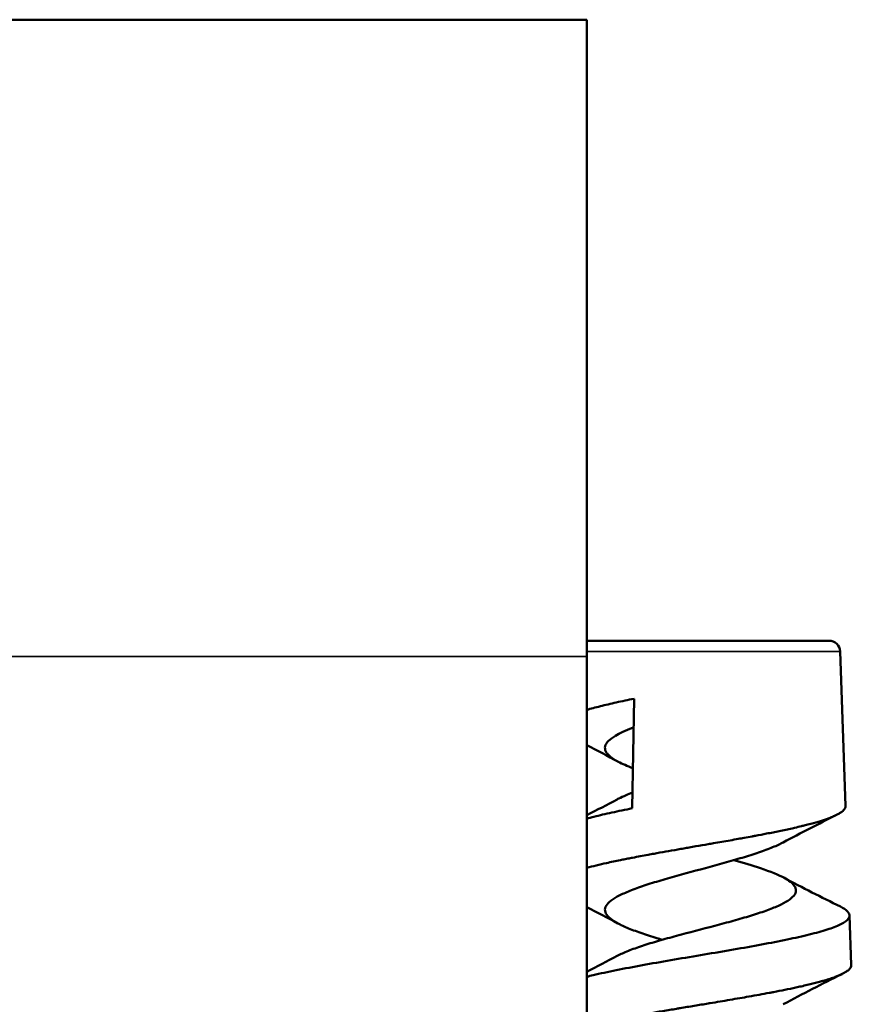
# Model space of a CAD drawing. Header units: millimetres. Extents: x 38 to 2514, y 38 to 1622.
# Tile 268 of 310: x 1569 to 1606, y 956 to 999. Entities that reach past the tile are written whole.
import ezdxf

# ---------------------------------------------------------------- set-up
doc = ezdxf.new("R2010")
doc.units = ezdxf.units.MM
doc.header["$LTSCALE"] = 7.692308
doc.layers.add('Visible (ISO)', color=7, linetype='Continuous', lineweight=50)
doc.layers.add('Visible Narrow (ISO)', color=7, linetype='Continuous', lineweight=35)

msp = doc.modelspace()

# ---------------------------------------------------------------- linework, layer by layer
at = {"layer": 'Visible (ISO)'}
for p, q in [((1594.427, 999.1927), (1554.427, 999.1927)), ((1594.427, 999.1927), (1594.427, 971.1927)), ((1605.0792, 971.8927), (1594.427, 971.8927)), ((1605.5689, 971.4202), (1605.8111, 964.6375)), ((1594.427, 971.1927), (1594.427, 799.3272)), ((1596.5101, 969.3435), (1596.4293, 964.5233)), ((1598.8511, 962.7878), (1598.8508, 962.7879)), ((1605.9833, 959.8175), (1606.0611, 957.6376))]:
    msp.add_line(p, q, dxfattribs=at)
msp.add_arc((1605.0792, 971.4027), 0.49, 2.04541, 90, dxfattribs=at)
for points, knots in [([(1596.5101, 969.3435), (1596.2371, 969.2883), (1595.9752, 969.233), (1595.4775, 969.1226), (1595.2425, 969.0677), (1595.0233, 969.0126)], [0.00000068, 0.00000068, 0.00000068, 0.00000068, 0.09389111, 0.09389111, 0.18779478, 0.18779478, 0.18779478, 0.18779478]), ([(1596.4889, 968.079), (1596.4695, 968.0717), (1596.4503, 968.0644), (1596.1321, 967.9421), (1595.881, 967.8274), (1595.5582, 967.636), (1595.4553, 967.5601), (1595.3043, 967.4078), (1595.2565, 967.3317), (1595.2176, 967.1794), (1595.2265, 967.1036), (1595.2824, 966.9894), (1595.3081, 966.9513), (1595.4059, 966.8372), (1595.4983, 966.7613), (1595.6761, 966.6474), (1595.7419, 966.6095), (1595.9937, 966.4765), (1596.2105, 966.3818), (1596.4589, 966.2871)], [0.1246183, 0.1246183, 0.1246183, 0.1246183, 0.13305503, 0.13305503, 0.26568201, 0.26568201, 0.35354936, 0.35354936, 0.44124406, 0.44124406, 0.52893979, 0.52893979, 0.57289611, 0.57289611, 0.66034474, 0.66034474, 0.70419999, 0.70419999, 0.81377194, 0.81377194, 0.81377194, 0.81377194]), ([(1595.761, 964.9166), (1595.7832, 964.9285), (1595.8062, 964.9404), (1595.9272, 965.0015), (1596.0355, 965.0506), (1596.2439, 965.1374), (1596.3398, 965.1749), (1596.4408, 965.2124)], [5.62109031, 5.62109031, 5.62109031, 5.62109031, 5.63526397, 5.63526397, 5.69378745, 5.69378745, 5.73840781, 5.73840781, 5.73840781, 5.73840781]), ([(1596.4293, 964.5233), (1596.1151, 964.4615), (1595.8151, 964.4), (1595.2498, 964.2764), (1594.9854, 964.2145), (1594.6324, 964.1249), (1594.5274, 964.0971), (1594.427, 964.0694)], [-9.13281928, -9.13281928, -9.13281928, -9.13281928, -9.02474674, -9.02474674, -8.91664752, -8.91664752, -8.86796645, -8.86796645, -8.86796645, -8.86796645]), ([(1605.8111, 964.6376), (1605.8118, 964.6174), (1605.8093, 964.5972), (1605.8037, 964.5769), (1605.7974, 964.5543), (1605.7872, 964.5315), (1605.7729, 964.5087), (1605.7586, 964.486), (1605.7403, 964.4632), (1605.7181, 964.4403), (1605.6958, 964.4175), (1605.6696, 964.3946), (1605.6395, 964.3718), (1605.627, 964.3623), (1605.6139, 964.3529), (1605.6001, 964.3434), (1605.5629, 964.3179), (1605.5209, 964.2925), (1605.4742, 964.2671), (1605.4293, 964.2427), (1605.38, 964.2183), (1605.3264, 964.194), (1605.2653, 964.1661), (1605.1986, 964.1383), (1605.1265, 964.1105), (1605.0253, 964.0714), (1604.9133, 964.0323), (1604.7912, 963.9931), (1604.6711, 963.9545), (1604.5412, 963.9159), (1604.4018, 963.8771), (1604.3187, 963.854), (1604.2321, 963.8308), (1604.1425, 963.8077), (1604.1046, 963.7979), (1604.0661, 963.7881), (1604.0271, 963.7783), (1603.9739, 963.765), (1603.9197, 963.7516), (1603.8646, 963.7383), (1603.769, 963.7152), (1603.6706, 963.6922), (1603.5696, 963.6691), (1603.5312, 963.6604), (1603.4925, 963.6517), (1603.4535, 963.6429), (1603.2735, 963.6027), (1603.0861, 963.5626), (1602.8924, 963.5225), (1602.7123, 963.4852), (1602.5266, 963.448), (1602.3361, 963.4108), (1602.1758, 963.3795), (1602.0121, 963.3482), (1601.8453, 963.3169), (1601.7965, 963.3078), (1601.7475, 963.2986), (1601.6983, 963.2895), (1601.5815, 963.2678), (1601.4632, 963.2462), (1601.3436, 963.2244), (1601.2604, 963.2093), (1601.1765, 963.1942), (1601.092, 963.1791), (1600.9727, 963.1577), (1600.8522, 963.1363), (1600.7308, 963.1148), (1600.6094, 963.0934), (1600.4872, 963.0719), (1600.3644, 963.0504), (1600.2416, 963.0289), (1600.1183, 963.0075), (1599.9948, 962.986), (1599.9172, 962.9725), (1599.8395, 962.959), (1599.7618, 962.9455), (1599.5837, 962.9147), (1599.4058, 962.8839), (1599.2283, 962.8532), (1599.1271, 962.8356), (1599.0261, 962.8182), (1598.9253, 962.8007), (1598.8465, 962.787), (1598.7678, 962.7734), (1598.6893, 962.7598), (1598.6011, 962.7445), (1598.5132, 962.7292), (1598.4254, 962.7139), (1598.248, 962.683), (1598.0716, 962.652), (1597.8966, 962.621), (1597.7258, 962.5908), (1597.5563, 962.5604), (1597.3883, 962.53), (1597.3003, 962.514), (1597.2128, 962.498), (1597.1257, 962.4819), (1597.0096, 962.4605), (1596.8943, 962.4391), (1596.7803, 962.4175), (1596.6664, 962.396), (1596.5537, 962.3745), (1596.4426, 962.353), (1596.3719, 962.3393), (1596.3019, 962.3256), (1596.2325, 962.3119), (1596.1929, 962.3041), (1596.1536, 962.2962), (1596.1144, 962.2884), (1596.0444, 962.2744), (1595.9752, 962.2605), (1595.9068, 962.2465), (1595.6954, 962.2034), (1595.4926, 962.1604), (1595.2992, 962.1174), (1595.1419, 962.0825), (1594.9909, 962.0476), (1594.8465, 962.0127)], [0.24920155, 0.24920155, 0.24920155, 0.24920155, 0.26666667, 0.26666667, 0.26666667, 0.28620702, 0.28620702, 0.28620702, 0.30573155, 0.30573155, 0.30573155, 0.32525141, 0.32525141, 0.32525141, 0.33333333, 0.33333333, 0.33333333, 0.35511604, 0.35511604, 0.35511604, 0.37607561, 0.37607561, 0.37607561, 0.4, 0.4, 0.4, 0.43361176, 0.43361176, 0.43361176, 0.46666667, 0.46666667, 0.46666667, 0.48639166, 0.48639166, 0.48639166, 0.49473475, 0.49473475, 0.49473475, 0.50611101, 0.50611101, 0.50611101, 0.52583938, 0.52583938, 0.52583938, 0.53333333, 0.53333333, 0.53333333, 0.56787689, 0.56787689, 0.56787689, 0.6, 0.6, 0.6, 0.62702545, 0.62702545, 0.62702545, 0.63492281, 0.63492281, 0.63492281, 0.6536412, 0.6536412, 0.6536412, 0.66666667, 0.66666667, 0.66666667, 0.6850437, 0.6850437, 0.6850437, 0.70340941, 0.70340941, 0.70340941, 0.72178271, 0.72178271, 0.72178271, 0.73333333, 0.73333333, 0.73333333, 0.75982625, 0.75982625, 0.75982625, 0.77493507, 0.77493507, 0.77493507, 0.78674108, 0.78674108, 0.78674108, 0.8, 0.8, 0.8, 0.82680957, 0.82680957, 0.82680957, 0.85296329, 0.85296329, 0.85296329, 0.86666667, 0.86666667, 0.86666667, 0.88493942, 0.88493942, 0.88493942, 0.90319474, 0.90319474, 0.90319474, 0.9148114, 0.9148114, 0.9148114, 0.92144807, 0.92144807, 0.92144807, 0.93333333, 0.93333333, 0.93333333, 0.97009757, 0.97009757, 0.97009757, 1, 1, 1, 1]), ([(1603.0634, 963.0256), (1603.0006, 962.9918), (1602.933, 962.958), (1602.6987, 962.8482), (1602.5139, 962.7723), (1602.1031, 962.6201), (1601.8778, 962.544), (1601.3976, 962.3917), (1601.1441, 962.3158), (1600.7478, 962.2019), (1600.613, 962.164), (1599.9296, 961.9739), (1599.3599, 961.8227), (1598.5211, 961.5942), (1598.2457, 961.518), (1597.7154, 961.3656), (1597.4617, 961.2897), (1596.981, 961.1375), (1596.7556, 961.0615), (1596.3444, 960.9092), (1596.1594, 960.8333), (1595.8339, 960.6812), (1595.6946, 960.6054), (1595.4678, 960.4533), (1595.3809, 960.3774), (1595.2617, 960.2248), (1595.2301, 960.1487), (1595.2258, 960.0343), (1595.2315, 959.9963), (1595.2698, 959.8821), (1595.3236, 959.806), (1595.4861, 959.6539), (1595.5944, 959.5781), (1595.8615, 959.426), (1596.0197, 959.35), (1596.3811, 959.1977), (1596.5836, 959.1218), (1597.0246, 958.9696), (1597.2618, 958.8937), (1597.5912, 958.7938), (1597.6711, 958.77), (1597.7521, 958.7461)], [2.0692986, 2.0692986, 2.0692986, 2.0692986, 2.1083163, 2.1083163, 2.195761, 2.195761, 2.2837892, 2.2837892, 2.3712178, 2.3712178, 2.4150444, 2.4150444, 2.5905052, 2.5905052, 2.6785954, 2.6785954, 2.7660383, 2.7660383, 2.8540414, 2.8540414, 2.9414562, 2.9414562, 3.0292517, 3.0292517, 3.116774, 3.116774, 3.2049062, 3.2049062, 3.2486956, 3.2486956, 3.3363809, 3.3363809, 3.4240843, 3.4240843, 3.5116539, 3.5116539, 3.5995398, 3.5995398, 3.6870581, 3.6870581, 3.7145451, 3.7145451, 3.7145451, 3.7145451]), ([(1595.7625, 958.0339), (1595.834, 958.0721), (1595.9121, 958.1103), (1596.1588, 958.2219), (1596.3436, 958.2948), (1596.754, 958.4417), (1596.9786, 958.5153), (1597.458, 958.6625), (1597.7114, 958.7355), (1598.2405, 958.8824), (1598.5148, 958.956), (1599.3519, 959.1772), (1599.921, 959.3224), (1600.604, 959.5065), (1600.7386, 959.5433), (1601.1348, 959.6534), (1601.3884, 959.7264), (1601.8685, 959.8733), (1602.0935, 959.9469), (1602.5047, 960.0941), (1602.69, 960.1671), (1603.0162, 960.314), (1603.156, 960.3876), (1603.4976, 960.6087), (1603.6189, 960.754), (1603.6286, 960.9381), (1603.6234, 960.9749), (1603.5868, 961.085), (1603.5343, 961.158), (1603.3744, 961.3049), (1603.2672, 961.3785), (1602.8693, 961.5997), (1602.5066, 961.7449), (1601.7159, 962.0105), (1601.3207, 962.1274), (1600.898, 962.2451)], [2.8898327, 2.8898327, 2.8898327, 2.8898327, 2.935233, 2.935233, 3.0223771, 3.0223771, 3.1099269, 3.1099269, 3.1971001, 3.1971001, 3.2847086, 3.2847086, 3.4596143, 3.4596143, 3.5032702, 3.5032702, 3.5904299, 3.5904299, 3.6780018, 3.6780018, 3.7651774, 3.7651774, 3.852794, 3.852794, 4.0276945, 4.0276945, 4.0713588, 4.0713588, 4.1585288, 4.1585288, 4.2461193, 4.2461193, 4.421045, 4.421045, 4.5614099, 4.5614099, 4.5614099, 4.5614099]), ([(1605.5845, 960.2015), (1605.6162, 960.1858), (1605.6461, 960.1701), (1605.8047, 960.0813), (1605.8946, 960.0086), (1605.9666, 959.8988), (1605.98, 959.862), (1605.9941, 959.6777), (1605.8333, 959.5326), (1605.3488, 959.3118), (1605.1481, 959.2385), (1604.674, 959.092), (1604.4019, 959.0192), (1603.7948, 958.8726), (1603.4612, 958.7992), (1602.7439, 958.6527), (1602.3621, 958.5799), (1601.5626, 958.4336), (1601.1469, 958.3603), (1600.5084, 958.2503), (1600.2932, 958.2137), (1599.6437, 958.1038), (1599.2071, 958.0309), (1598.3394, 957.8842), (1597.9104, 957.8108), (1597.0751, 957.6644), (1596.6708, 957.5916), (1595.8998, 957.4453), (1595.5351, 957.372), (1595.0272, 957.2621), (1594.8646, 957.2254), (1594.6122, 957.1659), (1594.518, 957.143), (1594.427, 957.1201)], [-6.5822255, -6.5822255, -6.5822255, -6.5822255, -6.5541024, -6.5541024, -6.4231547, -6.4231547, -6.3574438, -6.3574438, -6.0933486, -6.0933486, -5.9614481, -5.9614481, -5.8296125, -5.8296125, -5.6975474, -5.6975474, -5.565428, -5.565428, -5.4331685, -5.4331685, -5.3668976, -5.3668976, -5.2342705, -5.2342705, -5.1015128, -5.1015128, -4.9687941, -4.9687941, -4.8358686, -4.8358686, -4.7692591, -4.7692591, -4.7275006, -4.7275006, -4.7275006, -4.7275006]), ([(1606.061, 957.6377), (1606.0617, 957.6182), (1606.0594, 957.5986), (1606.0539, 957.579), (1606.0476, 957.5561), (1606.037, 957.5331), (1606.0223, 957.5101), (1606.0075, 957.4872), (1605.9885, 957.4642), (1605.9653, 957.4412), (1605.9595, 957.4354), (1605.9533, 957.4296), (1605.947, 957.4237), (1605.9281, 957.4066), (1605.9068, 957.3895), (1605.8834, 957.3724), (1605.8708, 957.3632), (1605.8576, 957.3541), (1605.8438, 957.345), (1605.7848, 957.3061), (1605.7142, 957.2673), (1605.6325, 957.2286), (1605.5507, 957.1899), (1605.4578, 957.1512), (1605.3543, 957.1125), (1605.2846, 957.0865), (1605.21, 957.0604), (1605.1307, 957.0344), (1605.0521, 957.0085), (1604.9688, 956.9827), (1604.8808, 956.9568), (1604.8561, 956.9495), (1604.831, 956.9422), (1604.8056, 956.9349), (1604.7415, 956.9166), (1604.6751, 956.8982), (1604.6063, 956.8798), (1604.531, 956.8597), (1604.4528, 956.8395), (1604.372, 956.8192), (1604.2913, 956.799), (1604.208, 956.7787), (1604.1222, 956.7584), (1604.0365, 956.7381), (1603.9483, 956.7178), (1603.8581, 956.6976), (1603.7791, 956.6798), (1603.6984, 956.662), (1603.6164, 956.6443), (1603.4618, 956.611), (1603.3023, 956.5777), (1603.1381, 956.5446), (1602.9753, 956.5117), (1602.8079, 956.4788), (1602.6365, 956.4461), (1602.6282, 956.4445), (1602.6198, 956.4429), (1602.6114, 956.4413), (1602.5577, 956.4311), (1602.5036, 956.4209), (1602.4491, 956.4107), (1602.1624, 956.3569), (1601.8652, 956.3033), (1601.5599, 956.2495), (1601.4254, 956.2259), (1601.2893, 956.2021), (1601.1518, 956.1784), (1601.01, 956.1539), (1600.8667, 956.1293), (1600.7223, 956.1048), (1600.5779, 956.0802), (1600.4325, 956.0556), (1600.2864, 956.031), (1600.1404, 956.0064), (1599.9936, 955.9819), (1599.8467, 955.9573), (1599.8216, 955.9531), (1599.7964, 955.949), (1599.7713, 955.9448), (1599.5654, 955.9105), (1599.3593, 955.8763), (1599.1536, 955.8421), (1598.9465, 955.8077), (1598.7399, 955.7733), (1598.5346, 955.7389), (1598.4822, 955.7301), (1598.4298, 955.7213), (1598.3775, 955.7125), (1598.1753, 955.6785), (1597.9745, 955.6445), (1597.7758, 955.6105), (1597.5813, 955.5772), (1597.3888, 955.5438), (1597.1987, 955.5103), (1597.1412, 955.5002), (1597.084, 955.4901), (1597.027, 955.48), (1597.0054, 955.4762), (1596.9837, 955.4723), (1596.9622, 955.4685), (1596.8539, 955.4492), (1596.7465, 955.4299), (1596.6402, 955.4106), (1596.5129, 955.3875), (1596.3871, 955.3643), (1596.2633, 955.3411), (1596.1396, 955.318), (1596.0178, 955.2948), (1595.8984, 955.2716), (1595.8546, 955.2631), (1595.8111, 955.2546), (1595.7679, 955.2461), (1595.5698, 955.2071), (1595.3787, 955.1682), (1595.1954, 955.1293), (1595.0121, 955.0903), (1594.8366, 955.0514), (1594.6697, 955.0125)], [0.24988323, 0.24988323, 0.24988323, 0.24988323, 0.26666667, 0.26666667, 0.26666667, 0.28628731, 0.28628731, 0.28628731, 0.30589775, 0.30589775, 0.30589775, 0.3108598, 0.3108598, 0.3108598, 0.32551015, 0.32551015, 0.32551015, 0.33333333, 0.33333333, 0.33333333, 0.36666667, 0.36666667, 0.36666667, 0.4, 0.4, 0.4, 0.4224482, 0.4224482, 0.4224482, 0.44469236, 0.44469236, 0.44469236, 0.45094189, 0.45094189, 0.45094189, 0.46666667, 0.46666667, 0.46666667, 0.48388019, 0.48388019, 0.48388019, 0.50107628, 0.50107628, 0.50107628, 0.51827575, 0.51827575, 0.51827575, 0.53333333, 0.53333333, 0.53333333, 0.56169038, 0.56169038, 0.56169038, 0.58982882, 0.58982882, 0.58982882, 0.59120469, 0.59120469, 0.59120469, 0.6, 0.6, 0.6, 0.64628207, 0.64628207, 0.64628207, 0.66666667, 0.66666667, 0.66666667, 0.68769532, 0.68769532, 0.68769532, 0.70871616, 0.70871616, 0.70871616, 0.72973804, 0.72973804, 0.72973804, 0.73333333, 0.73333333, 0.73333333, 0.76277084, 0.76277084, 0.76277084, 0.7924219, 0.7924219, 0.7924219, 0.8, 0.8, 0.8, 0.82931813, 0.82931813, 0.82931813, 0.85800137, 0.85800137, 0.85800137, 0.86666667, 0.86666667, 0.86666667, 0.8699595, 0.8699595, 0.8699595, 0.8864767, 0.8864767, 0.8864767, 0.90627436, 0.90627436, 0.90627436, 0.9260698, 0.9260698, 0.9260698, 0.93333333, 0.93333333, 0.93333333, 0.96666667, 0.96666667, 0.96666667, 1, 1, 1, 1])]:
    msp.add_open_spline(points, degree=3, knots=knots, dxfattribs=at)
for points in [[(1595.0233, 969.0126), (1594.8084, 968.9587), (1594.6091, 968.9047), (1594.427, 968.8507)], [(1595.7901, 966.5841), (1595.3397, 966.8267), (1594.8844, 967.0632), (1594.427, 967.2965)], [(1594.427, 964.2235), (1594.8745, 964.4508), (1595.3199, 964.681), (1595.761, 964.9166)], [(1605.4097, 964.2336), (1604.6216, 963.8405), (1603.8356, 963.4415), (1603.0634, 963.0256)], [(1594.8465, 962.0127), (1594.6997, 961.9772), (1594.5597, 961.9416), (1594.427, 961.906)], [(1603.0917, 961.4756), (1603.9121, 961.0371), (1604.7474, 960.6163), (1605.5845, 960.2015)], [(1595.7916, 959.4668), (1595.3408, 959.7097), (1594.885, 959.9465), (1594.427, 960.1802)], [(1594.427, 957.3399), (1594.875, 957.5675), (1595.321, 957.7979), (1595.7625, 958.0339)], [(1605.6533, 957.2385), (1604.7825, 956.8061), (1603.9136, 956.3671), (1603.0617, 955.9081)]]:
    msp.add_open_spline(points, degree=3, dxfattribs=at)
at = {"layer": 'Visible Narrow (ISO)'}
for p, q in [((1594.427, 971.4202), (1605.5689, 971.4202)), ((1594.427, 971.1927), (1554.427, 971.1927))]:
    msp.add_line(p, q, dxfattribs=at)

doc.saveas('drawing.dxf')
